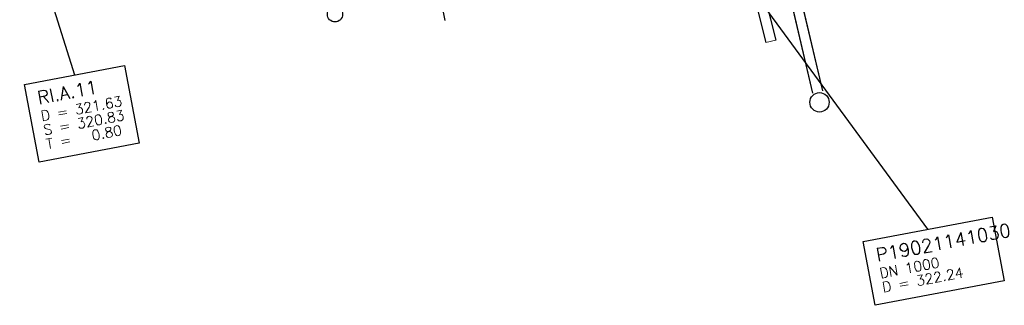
# Model space of a CAD drawing. Header units: metres. Extents: x -502 to 161, y -108 to 174.
# Tile 373 of 656: x -131.28 to -111.92, y -38.62 to -33.01. Entities that reach past the tile are written whole.
import ezdxf

# ---------------------------------------------------------------- set-up
doc = ezdxf.new("R2010")
doc.units = ezdxf.units.M
doc.header["$LTSCALE"] = 0.1
doc.layers.add('BRI31-005.05-5p02-Koordinierung Lageplan 4. BA ZOB West 2022-06-15', color=7, linetype='Continuous')
doc.layers.add('BRI32-005.03-5f06-Koordinierung Schemaplan 4 BA ZOB Teilbereich 2 Ost - Bahnhofsallee 2023-01-21', color=7, linetype='Continuous')
doc.styles.add('Txt', font='txt_____.ttf')

msp = doc.modelspace()

# ---------------------------------------------------------------- linework, layer by layer
at = {"layer": 'BRI31-005.05-5p02-Koordinierung Lageplan 4. BA ZOB West 2022-06-15', "color": 7, "linetype": 'Continuous', "lineweight": 25, "transparency": 33554687}
for p, q in [((-116.74, -29.127), (-115.499, -34.409)), ((-117.634, -29.352), (-116.61, -33.462)), ((-117.444, -29.287), (-116.416, -33.413)), ((-116.918, -29.243), (-115.693, -34.455)), ((-117.582, -31.471), (-113.429, -37.132))]:
    msp.add_line(p, q, dxfattribs=at)
at = {"layer": 'BRI31-005.05-5p02-Koordinierung Lageplan 4. BA ZOB West 2022-06-15', "color": 1, "linetype": 'Continuous', "lineweight": 25, "true_color": 0xff0000, "transparency": 33554687}
msp.add_line((-131.278, -30.658), (-130.203, -34.097), dxfattribs=at)
at = {"layer": 'BRI31-005.05-5p02-Koordinierung Lageplan 4. BA ZOB West 2022-06-15', "color": 7, "linetype": 'Continuous', "lineweight": 13, "transparency": 33554687}
msp.add_line((-116.416, -33.413), (-116.61, -33.462), dxfattribs=at)
at = {"layer": 'BRI31-005.05-5p02-Koordinierung Lageplan 4. BA ZOB West 2022-06-15', "color": 6, "linetype": 'Continuous', "lineweight": 25, "true_color": 0xff00ff, "transparency": 33554687, "flags": 128}
msp.add_lwpolyline([(-124.854, -26.063), (-124.234, -27.963), (-124.025, -29.103), (-123.665, -29.673), (-123.253, -31.313), (-123.016, -32.537), (-122.921, -33.028)], dxfattribs=at)
at = {"layer": 'BRI31-005.05-5p02-Koordinierung Lageplan 4. BA ZOB West 2022-06-15', "color": 7, "linetype": 'Continuous', "lineweight": 18, "transparency": 33554687, "flags": 128}
for points in [[(-131.185, -34.284), (-129.22, -33.911), (-128.931, -35.438), (-130.896, -35.811), (-131.185, -34.284)], [(-114.698, -37.373), (-112.16, -36.891), (-111.922, -38.143), (-114.461, -38.624), (-114.698, -37.373)]]:
    msp.add_lwpolyline(points, dxfattribs=at)
at = {"layer": 'BRI31-005.05-5p02-Koordinierung Lageplan 4. BA ZOB West 2022-06-15', "color": 1, "linetype": 'Continuous', "lineweight": 25, "true_color": 0xff0000, "transparency": 33554687, "flags": 128}
msp.add_lwpolyline([(-131.185, -34.284), (-129.22, -33.911), (-128.931, -35.438), (-130.896, -35.811), (-131.185, -34.284)], dxfattribs=at)
at = {"layer": 'BRI31-005.05-5p02-Koordinierung Lageplan 4. BA ZOB West 2022-06-15', "color": 7, "linetype": 'Continuous', "lineweight": 25, "transparency": 33554687, "flags": 128}
msp.add_lwpolyline([(-114.698, -37.373), (-112.16, -36.891), (-111.922, -38.143), (-114.461, -38.624), (-114.698, -37.373)], dxfattribs=at)
at = {"layer": 'BRI31-005.05-5p02-Koordinierung Lageplan 4. BA ZOB West 2022-06-15', "color": 7, "linetype": 'Continuous', "lineweight": 25, "transparency": 33554687}
for centre, radius in [((-125.08, -32.908), 0.15), ((-115.555, -34.637), 0.19)]:
    msp.add_circle(centre, radius, dxfattribs=at)
at = {"layer": 'BRI32-005.03-5f06-Koordinierung Schemaplan 4 BA ZOB Teilbereich 2 Ost - Bahnhofsallee 2023-01-21', "color": 7, "linetype": 'Continuous', "lineweight": 20, "transparency": 33554687}
for p, q in [((-116.74, -29.127), (-115.499, -34.409)), ((-117.634, -29.352), (-116.61, -33.462)), ((-117.444, -29.287), (-116.416, -33.413)), ((-116.918, -29.243), (-115.693, -34.455)), ((-117.582, -31.471), (-113.429, -37.132))]:
    msp.add_line(p, q, dxfattribs=at)
at = {"layer": 'BRI32-005.03-5f06-Koordinierung Schemaplan 4 BA ZOB Teilbereich 2 Ost - Bahnhofsallee 2023-01-21', "color": 7, "linetype": 'Continuous', "lineweight": 9, "transparency": 33554687}
msp.add_line((-116.416, -33.413), (-116.61, -33.462), dxfattribs=at)
at = {"layer": 'BRI32-005.03-5f06-Koordinierung Schemaplan 4 BA ZOB Teilbereich 2 Ost - Bahnhofsallee 2023-01-21', "color": 7, "linetype": 'Continuous', "lineweight": 13, "transparency": 33554687, "flags": 128}
msp.add_lwpolyline([(-114.698, -37.373), (-112.16, -36.891), (-111.922, -38.143), (-114.461, -38.624), (-114.698, -37.373)], dxfattribs=at)
at = {"layer": 'BRI32-005.03-5f06-Koordinierung Schemaplan 4 BA ZOB Teilbereich 2 Ost - Bahnhofsallee 2023-01-21', "color": 7, "linetype": 'Continuous', "lineweight": 20, "transparency": 33554687, "flags": 128}
msp.add_lwpolyline([(-114.698, -37.373), (-112.16, -36.891), (-111.922, -38.143), (-114.461, -38.624), (-114.698, -37.373)], dxfattribs=at)
at = {"layer": 'BRI32-005.03-5f06-Koordinierung Schemaplan 4 BA ZOB Teilbereich 2 Ost - Bahnhofsallee 2023-01-21', "color": 7, "linetype": 'Continuous', "lineweight": 20, "transparency": 33554687}
msp.add_circle((-115.555, -34.637), 0.19, dxfattribs=at)

# ---------------------------------------------------------------- texts
at = {"layer": 'BRI31-005.05-5p02-Koordinierung Lageplan 4. BA ZOB West 2022-06-15', "color": 1, "true_color": 0xff0000, "transparency": 33554687, "attachment_point": 1, "rotation": 10.737, "line_spacing_factor": 0.25, "style": 'Txt'}
for s, insert, char_height in [('RI.A.11', (-130.952, -34.424), 0.26), ('D = 321.63', (-130.878, -34.811), 0.2), ('S = 320.83', (-130.826, -35.087), 0.2), ('T =   0.80', (-130.774, -35.362), 0.2)]:
    msp.add_mtext(s, dxfattribs=dict(at, insert=insert, char_height=char_height))
at = {"layer": 'BRI31-005.05-5p02-Koordinierung Lageplan 4. BA ZOB West 2022-06-15', "color": 7, "transparency": 33554687, "attachment_point": 1, "rotation": 10.737, "line_spacing_factor": 0.25, "style": 'Txt'}
for s, insert, char_height in [('P19021141030', (-114.465, -37.513), 0.26), ('DN 1000', (-114.391, -37.9), 0.2), ('D = 322.24', (-114.339, -38.176), 0.2)]:
    msp.add_mtext(s, dxfattribs=dict(at, insert=insert, char_height=char_height))
at = {"layer": 'BRI32-005.03-5f06-Koordinierung Schemaplan 4 BA ZOB Teilbereich 2 Ost - Bahnhofsallee 2023-01-21', "color": 7, "transparency": 33554687, "attachment_point": 1, "rotation": 10.737, "line_spacing_factor": 0.25, "style": 'Txt'}
for s, insert, char_height in [('P19021141030', (-114.465, -37.513), 0.26), ('DN 1000', (-114.391, -37.9), 0.2), ('D = 322.24', (-114.339, -38.176), 0.2)]:
    msp.add_mtext(s, dxfattribs=dict(at, insert=insert, char_height=char_height))

doc.saveas('drawing.dxf')
